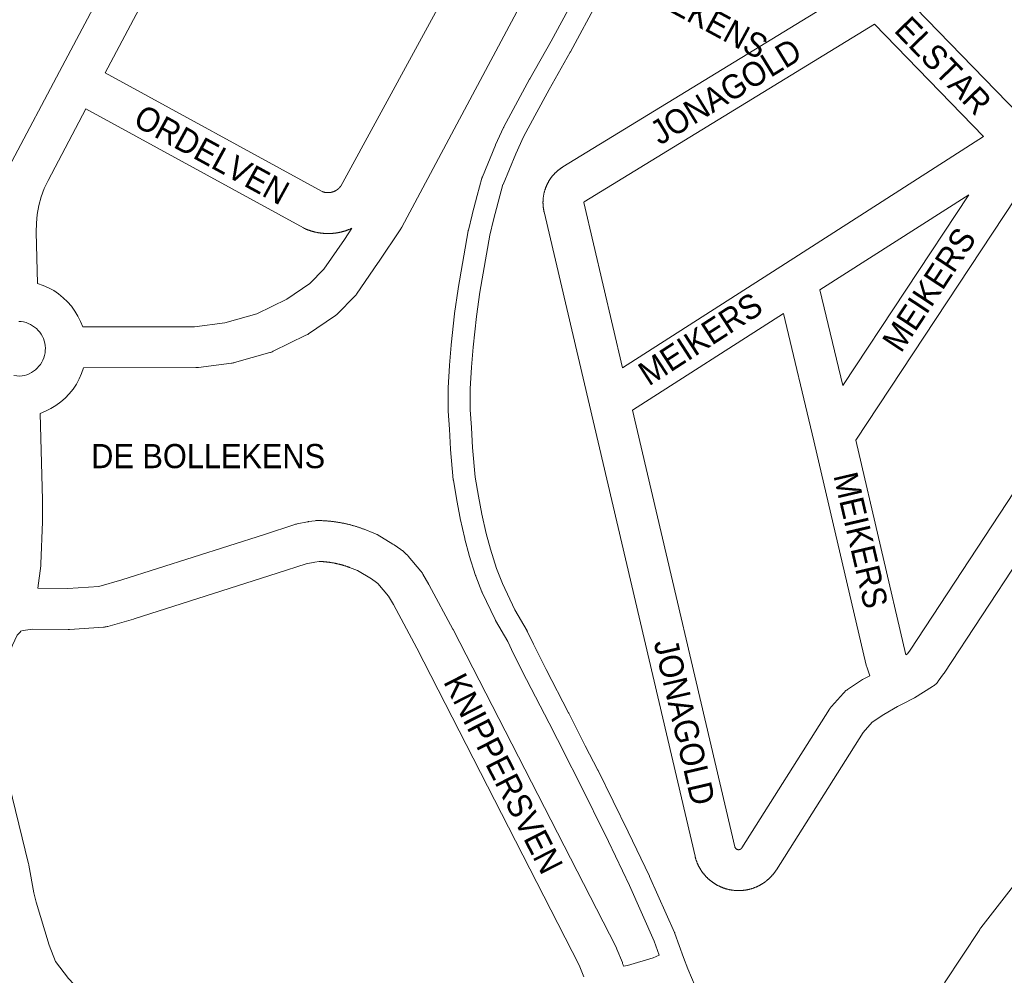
# Model space of a CAD drawing. Header units: metres. Extents: x 123819 to 142731, y 393440 to 405763.
# Tile 283 of 346: x 136899 to 137213, y 398646 to 398950. Entities that reach past the tile are written whole.
import ezdxf
from ezdxf.enums import TextEntityAlignment as Align

# ---------------------------------------------------------------- set-up
doc = ezdxf.new("R2010")
doc.units = ezdxf.units.M
doc.header["$MEASUREMENT"] = 0
for name, color, linetype, lineweight in [('gs-anno-wegen algemeen tekst', 7, 'Continuous', 0), ('gs-knt-aanvullende hoofdweg', 7, 'Continuous', 0), ('gs-knt-fietspaden', 7, 'Continuous', 0), ('gs-knt-wegen algemeen', 7, 'Continuous', 0)]:
    doc.layers.add(name, color=color, linetype=linetype, lineweight=lineweight)
doc.styles.add('Style-Arial', font='arial.ttf')

msp = doc.modelspace()

# ---------------------------------------------------------------- linework, layer by layer
at = {"layer": 'gs-knt-aanvullende hoofdweg', "color": 7, "linetype": 'Continuous', "flags": 128}
msp.add_lwpolyline([(137193.82, 398643.1), (137205.07, 398660.16), (137205.23, 398660.4), (137205.41, 398660.64), (137240.04, 398705.14)], dxfattribs=at)
at = {"layer": 'gs-knt-fietspaden', "color": 7, "linetype": 'Continuous', "flags": 128}
for points in [[(137091.65, 398648.43), (137092.92, 398648.67), (137101.14, 398651.1), (137103.07, 398651.92), (137101.48, 398656.4), (137093.57, 398674.14), (137086.86, 398688.15), (137077.29, 398707.62), (137073.28, 398715.35), (137073.27, 398715.38), (137067.97, 398725.84), (137060.8, 398739.67), (137060.78, 398739.71), (137056.68, 398747.84), (137056.63, 398747.93), (137054.83, 398751.79), (137050.92, 398758.54), (137050.85, 398758.67), (137050.78, 398758.8), (137046.72, 398767.37), (137046.67, 398767.48), (137046.62, 398767.6), (137044.68, 398772.58), (137044.64, 398772.69), (137044.6, 398772.8), (137042.59, 398779.17), (137042.55, 398779.31), (137041.16, 398784.44), (137041.12, 398784.6), (137039.72, 398790.94), (137039.71, 398791.03), (137038.61, 398796.74), (137038.59, 398796.81), (137037.53, 398803.04), (137037.51, 398803.18), (137037.5, 398803.31), (137036.62, 398812.95), (137036.61, 398813.06), (137036.24, 398819.41), (137035.82, 398825.17), (137035.82, 398825.3), (137035.81, 398825.43), (137035.81, 398832.32), (137035.82, 398832.42), (137035.82, 398832.52), (137036.24, 398839.66), (137036.25, 398839.76), (137036.8, 398846.13), (137036.81, 398846.22), (137037.91, 398856.11), (137037.92, 398856.2), (137039.02, 398864.11), (137039.04, 398864.24), (137042.26, 398882.53), (137042.28, 398882.63), (137042.3, 398882.73), (137043.47, 398887.7), (137043.49, 398887.79), (137043.5, 398887.8), (137045.07, 398893.76), (137045.08, 398893.78), (137046.6, 398899.32), (137046.6, 398899.34), (137046.64, 398899.47), (137046.64, 398899.48), (137046.69, 398899.61), (137046.69, 398899.62), (137046.74, 398899.75), (137050.89, 398909.81), (137050.95, 398909.95), (137053.52, 398915.5), (137053.57, 398915.6), (137053.62, 398915.69), (137053.62, 398915.7), (137061.8, 398930.89), (137061.8, 398930.89), (137061.84, 398930.96), (137068.6, 398942.92), (137077.4, 398959.25)], [(137083.59, 398955.93), (137074.76, 398939.55), (137074.73, 398939.49), (137067.97, 398927.54), (137067.96, 398927.53), (137063.49, 398919.16), (137063.47, 398919.14), (137059.85, 398912.46), (137059.85, 398912.45), (137057.35, 398907.06), (137053.32, 398897.28), (137053.31, 398897.28), (137050.29, 398886.04), (137050.29, 398886.04), (137049.16, 398881.22), (137045.96, 398863.08), (137044.88, 398855.28), (137043.79, 398845.48), (137043.25, 398839.2), (137042.83, 398832.21), (137042.83, 398825.55), (137043.25, 398819.89), (137043.25, 398819.84), (137043.61, 398813.53), (137044.48, 398804.09), (137045.51, 398798.03), (137046.59, 398792.4), (137047.95, 398786.19), (137049.3, 398781.21), (137051.26, 398775.02), (137053.12, 398770.26), (137057.06, 398761.93), (137060.98, 398755.17), (137061.06, 398755.04), (137061.12, 398754.9), (137062.97, 398750.96), (137067.04, 398742.89), (137074.21, 398729.06), (137074.22, 398729.03), (137079.52, 398718.57), (137083.54, 398710.82), (137083.58, 398710.75), (137093.17, 398691.23), (137093.19, 398691.2), (137099.92, 398677.13), (137099.96, 398677.04), (137107.95, 398659.13), (137108, 398659.01), (137108.05, 398658.88), (137110.78, 398651.17), (137112.11, 398647.57), (137112.11, 398647.57), (137112.11, 398647.57)], [(137112.11, 398647.57), (137114.51, 398642.02), (137116.99, 398638.98), (137120.17, 398636.77), (137126.27, 398632.76), (137126.29, 398632.75), (137169.61, 398603.9), (137169.63, 398603.88), (137170.19, 398603.5)]]:
    msp.add_lwpolyline(points, dxfattribs=at)
at = {"layer": 'gs-knt-wegen algemeen', "color": 7, "linetype": 'Continuous', "flags": 128}
for points in [[(136912.16, 398933.29), (137027.84, 399151.06)], [(137058.81, 399142.24), (137049.93, 399150.16), (137048.62, 399150.45), (137045.41, 399149.99), (137044.84, 399149.9), (137042.91, 399148.7), (137038.98, 399144.27), (136926.67, 398932.86)], [(136926.67, 398932.86), (136995.8, 398895.05), (136995.84, 398895.03), (136995.89, 398895.01), (136995.94, 398894.99), (136995.99, 398894.98), (136996.04, 398894.96), (136996.09, 398894.94), (136996.14, 398894.93), (136996.19, 398894.91), (136996.24, 398894.9), (136996.29, 398894.89), (136996.34, 398894.87), (136996.39, 398894.86), (136996.44, 398894.85), (136996.49, 398894.84), (136996.54, 398894.82), (136996.59, 398894.81), (136996.64, 398894.8), (136996.69, 398894.79), (136996.74, 398894.78), (136996.79, 398894.78), (136996.84, 398894.77), (136996.89, 398894.76), (136996.94, 398894.75), (136996.99, 398894.75), (136997.04, 398894.74), (136997.1, 398894.73), (136997.15, 398894.73), (136997.2, 398894.72), (136997.25, 398894.72), (136997.3, 398894.72), (136997.35, 398894.71), (136997.4, 398894.71), (136997.46, 398894.71), (136997.51, 398894.71), (136997.56, 398894.71), (136997.61, 398894.71), (136997.66, 398894.71), (136997.71, 398894.71), (136997.77, 398894.71), (136997.82, 398894.71), (136997.87, 398894.71), (136997.92, 398894.72), (136997.97, 398894.72), (136998.02, 398894.73), (136998.07, 398894.73), (136998.13, 398894.74), (136998.18, 398894.74), (136998.23, 398894.75), (136998.28, 398894.75), (136998.33, 398894.76), (136998.38, 398894.77), (136998.43, 398894.78), (136998.48, 398894.79), (136998.53, 398894.8), (136998.58, 398894.8), (136998.63, 398894.82), (136998.69, 398894.83), (136998.74, 398894.84), (136998.79, 398894.85), (136998.84, 398894.86), (136998.89, 398894.87), (136998.94, 398894.89), (136998.99, 398894.9), (136999.03, 398894.92), (136999.08, 398894.93), (136999.13, 398894.95), (136999.18, 398894.96), (136999.23, 398894.98), (136999.28, 398895), (136999.33, 398895.01), (136999.38, 398895.03), (136999.42, 398895.05), (136999.47, 398895.07), (136999.52, 398895.09), (136999.57, 398895.11), (136999.61, 398895.13), (136999.66, 398895.15), (136999.71, 398895.17), (136999.76, 398895.19), (136999.8, 398895.22), (136999.85, 398895.24), (136999.89, 398895.26), (136999.94, 398895.29), (136999.99, 398895.31), (137000.03, 398895.34), (137000.08, 398895.36), (137000.12, 398895.39), (137000.16, 398895.41), (137000.21, 398895.44), (137000.25, 398895.47), (137000.3, 398895.49), (137000.34, 398895.52), (137000.38, 398895.55), (137000.43, 398895.58), (137000.47, 398895.61), (137000.51, 398895.64), (137000.55, 398895.67), (137000.59, 398895.7), (137000.63, 398895.73), (137000.68, 398895.76), (137000.72, 398895.79), (137000.76, 398895.83), (137000.8, 398895.86), (137000.84, 398895.89), (137000.87, 398895.93), (137000.91, 398895.96), (137000.95, 398895.99), (137000.99, 398896.03), (137001.03, 398896.06), (137001.07, 398896.1), (137001.1, 398896.14), (137001.14, 398896.17), (137001.18, 398896.21), (137001.21, 398896.25), (137001.25, 398896.28), (137001.28, 398896.32), (137001.32, 398896.36), (137001.35, 398896.4), (137001.38, 398896.44), (137001.42, 398896.48), (137001.45, 398896.52), (137001.48, 398896.56), (137001.52, 398896.6), (137001.55, 398896.64), (137001.58, 398896.68), (137001.61, 398896.72), (137001.64, 398896.76), (137001.67, 398896.8), (137098.66, 399074.88)], [(137068.51, 398972.63), (137021.07, 398883.72), (137020.92, 398883.44), (137020.75, 398883.18), (137013.66, 398872.53), (137013.6, 398872.43), (137006.7, 398862.44), (137006.54, 398862.22), (137006.37, 398862), (137006.18, 398861.79), (137005.99, 398861.58), (137000.7, 398856.19), (137000.51, 398856), (137000.32, 398855.83), (137000.11, 398855.66), (136999.91, 398855.5), (136999.69, 398855.35), (136991.4, 398849.75), (136991.14, 398849.59), (136990.88, 398849.44), (136990.6, 398849.29), (136980.11, 398844.2), (136979.85, 398844.08), (136979.59, 398843.97), (136979.32, 398843.87), (136979.05, 398843.79), (136967.86, 398840.62), (136967.63, 398840.55), (136967.39, 398840.5), (136967.16, 398840.46), (136966.92, 398840.42), (136956.35, 398839.05), (136956.08, 398839.02), (136955.81, 398839.01), (136955.53, 398839), (136919.79, 398838.92), (136919.18, 398837.13), (136918.42, 398835.4), (136917.51, 398833.74), (136916.46, 398832.16), (136915.27, 398830.68), (136913.96, 398829.31), (136912.54, 398828.06), (136911.01, 398826.93), (136909.39, 398825.94), (136907.7, 398825.1), (136905.94, 398824.41), (136906.69, 398796.88), (136906.69, 398796.76), (136906.74, 398790.18), (136906.73, 398789.89), (136906.22, 398776.54), (136906.2, 398776.22), (136906.17, 398775.9), (136905.2, 398768.77)], [(137177.32, 398961.17), (137221.18, 398915.89)], [(137180.84, 398732.11), (137178.92, 398731.12), (137174.53, 398728.56), (137170.85, 398726.11), (137167.95, 398722.84), (137140.35, 398679.15), (137140.28, 398679.04), (137140.21, 398678.93), (137140.13, 398678.82), (137140.06, 398678.71), (137139.99, 398678.6), (137139.91, 398678.5), (137139.83, 398678.39), (137139.76, 398678.29), (137139.68, 398678.18), (137139.6, 398678.08), (137139.52, 398677.97), (137139.44, 398677.87), (137139.36, 398677.77), (137139.27, 398677.67), (137139.19, 398677.57), (137139.11, 398677.47), (137139.02, 398677.37), (137138.93, 398677.27), (137138.85, 398677.17), (137138.76, 398677.08), (137138.67, 398676.98), (137138.58, 398676.89), (137138.49, 398676.79), (137138.4, 398676.7), (137138.3, 398676.61), (137138.21, 398676.52), (137138.12, 398676.43), (137138.02, 398676.34), (137137.92, 398676.25), (137137.83, 398676.16), (137137.73, 398676.07), (137137.63, 398675.99), (137137.53, 398675.9), (137137.43, 398675.82), (137137.33, 398675.73), (137137.23, 398675.65), (137137.13, 398675.57), (137137.03, 398675.49), (137136.92, 398675.41), (137136.82, 398675.33), (137136.71, 398675.25), (137136.61, 398675.18), (137136.5, 398675.1), (137136.39, 398675.03), (137136.29, 398674.95), (137136.18, 398674.88), (137136.07, 398674.81), (137135.96, 398674.74), (137135.85, 398674.67), (137135.74, 398674.6), (137135.63, 398674.53), (137135.51, 398674.46), (137135.4, 398674.4), (137135.29, 398674.33), (137135.17, 398674.27), (137135.06, 398674.21), (137134.94, 398674.15), (137134.83, 398674.09), (137134.71, 398674.03), (137134.59, 398673.97), (137134.47, 398673.91), (137134.36, 398673.85), (137134.24, 398673.8), (137134.12, 398673.75), (137134, 398673.69), (137133.88, 398673.64), (137133.76, 398673.59), (137133.64, 398673.54), (137133.52, 398673.49), (137133.39, 398673.44), (137133.27, 398673.4), (137133.15, 398673.35), (137133.03, 398673.31), (137132.9, 398673.27), (137132.78, 398673.22), (137132.66, 398673.18), (137132.53, 398673.14), (137132.41, 398673.11), (137132.28, 398673.07), (137132.16, 398673.03), (137132.03, 398673), (137131.9, 398672.96), (137131.78, 398672.93), (137131.65, 398672.9), (137131.52, 398672.87), (137131.39, 398672.84), (137131.27, 398672.81), (137131.14, 398672.79), (137131.01, 398672.76), (137130.88, 398672.74), (137130.75, 398672.71), (137130.63, 398672.69), (137130.5, 398672.67), (137130.37, 398672.65), (137130.24, 398672.63), (137130.11, 398672.62), (137129.98, 398672.6), (137129.85, 398672.59), (137129.72, 398672.57), (137129.59, 398672.56), (137129.46, 398672.55), (137129.33, 398672.54), (137129.2, 398672.53), (137129.07, 398672.52), (137128.94, 398672.51), (137128.81, 398672.51), (137128.68, 398672.51), (137128.55, 398672.5), (137128.41, 398672.5), (137128.28, 398672.5), (137128.15, 398672.5), (137128.02, 398672.5), (137127.89, 398672.51), (137127.76, 398672.51), (137127.63, 398672.52), (137127.5, 398672.52), (137127.37, 398672.53), (137127.24, 398672.54), (137127.11, 398672.55), (137126.98, 398672.56), (137126.85, 398672.57), (137126.72, 398672.59), (137126.59, 398672.6), (137126.46, 398672.62), (137126.33, 398672.64), (137126.2, 398672.66), (137126.07, 398672.68), (137125.94, 398672.7), (137125.81, 398672.72), (137125.69, 398672.74), (137125.56, 398672.77), (137125.43, 398672.79), (137125.3, 398672.82), (137125.17, 398672.85), (137125.04, 398672.88), (137124.92, 398672.91), (137124.79, 398672.94), (137124.67, 398672.97), (137124.54, 398673), (137124.41, 398673.04), (137124.29, 398673.08), (137124.16, 398673.11), (137124.04, 398673.15), (137123.91, 398673.19), (137123.79, 398673.23), (137123.67, 398673.27), (137123.54, 398673.32), (137123.42, 398673.36), (137123.3, 398673.41), (137123.17, 398673.45), (137123.05, 398673.5), (137122.93, 398673.55), (137122.81, 398673.6), (137122.69, 398673.65), (137122.57, 398673.7), (137122.45, 398673.76), (137122.33, 398673.81), (137122.21, 398673.87), (137122.09, 398673.92), (137121.98, 398673.98), (137121.86, 398674.04), (137121.74, 398674.1), (137121.63, 398674.16), (137121.51, 398674.22), (137121.4, 398674.28), (137121.28, 398674.35), (137121.17, 398674.41), (137121.06, 398674.48), (137120.95, 398674.54), (137120.84, 398674.61), (137120.72, 398674.68), (137120.61, 398674.75), (137120.5, 398674.82), (137120.39, 398674.89), (137120.29, 398674.97), (137120.18, 398675.04), (137120.07, 398675.12), (137119.97, 398675.19), (137119.86, 398675.27), (137119.75, 398675.35), (137119.65, 398675.43), (137119.55, 398675.51), (137119.44, 398675.59), (137119.34, 398675.67), (137119.24, 398675.75), (137119.14, 398675.83), (137119.04, 398675.92), (137118.94, 398676), (137118.84, 398676.09), (137118.75, 398676.18), (137118.65, 398676.27), (137118.55, 398676.35), (137118.46, 398676.44), (137118.37, 398676.53), (137118.27, 398676.63), (137118.18, 398676.72), (137118.09, 398676.81), (137118, 398676.91), (137117.91, 398677), (137117.82, 398677.1), (137117.73, 398677.19), (137117.64, 398677.29), (137117.56, 398677.39), (137117.47, 398677.49), (137117.39, 398677.59), (137117.3, 398677.69), (137117.22, 398677.79), (137117.14, 398677.89), (137117.06, 398677.99), (137116.98, 398678.1), (137116.9, 398678.2), (137116.82, 398678.31), (137116.74, 398678.41), (137116.67, 398678.52), (137116.59, 398678.63), (137116.52, 398678.73), (137116.45, 398678.84), (137116.37, 398678.95), (137116.3, 398679.06), (137116.23, 398679.17), (137116.16, 398679.28), (137116.1, 398679.39), (137116.03, 398679.51), (137115.96, 398679.62), (137115.9, 398679.73), (137115.9, 398679.73), (137115.9, 398679.74), (137115.84, 398679.85), (137115.77, 398679.96), (137115.71, 398680.08), (137115.65, 398680.19), (137115.59, 398680.31), (137115.53, 398680.43), (137115.48, 398680.54), (137115.42, 398680.66), (137115.36, 398680.78), (137115.31, 398680.9), (137115.26, 398681.02), (137115.2, 398681.14), (137115.15, 398681.26), (137115.1, 398681.38), (137115.05, 398681.5), (137115.01, 398681.62), (137114.96, 398681.74), (137114.92, 398681.87), (137114.87, 398681.99), (137114.83, 398682.11), (137114.79, 398682.24), (137114.74, 398682.36), (137114.71, 398682.48), (137114.67, 398682.61), (137114.63, 398682.73), (137114.59, 398682.86), (137114.56, 398682.99), (137114.52, 398683.11), (137114.49, 398683.24), (137114.46, 398683.37), (137114.43, 398683.49), (137080.81, 398827), (137066.39, 398888.57), (137066.36, 398888.7), (137066.34, 398888.83), (137066.31, 398888.95), (137066.28, 398889.08), (137066.26, 398889.21), (137066.24, 398889.34), (137066.22, 398889.46), (137066.2, 398889.59), (137066.18, 398889.72), (137066.16, 398889.85), (137066.14, 398889.98), (137066.13, 398890.1), (137066.11, 398890.23), (137066.1, 398890.36), (137066.09, 398890.49), (137066.08, 398890.62), (137066.07, 398890.75), (137066.06, 398890.88), (137066.06, 398891.01), (137066.05, 398891.14), (137066.05, 398891.27), (137066.04, 398891.4), (137066.04, 398891.53), (137066.04, 398891.66), (137066.04, 398891.78), (137066.05, 398891.91), (137066.05, 398892.04), (137066.06, 398892.17), (137066.06, 398892.3), (137066.07, 398892.43), (137066.08, 398892.56), (137066.09, 398892.69), (137066.1, 398892.82), (137066.11, 398892.95), (137066.13, 398893.08), (137066.14, 398893.21), (137066.16, 398893.33), (137066.18, 398893.46), (137066.19, 398893.59), (137066.21, 398893.72), (137066.24, 398893.85), (137066.26, 398893.97), (137066.28, 398894.1), (137066.31, 398894.23), (137066.33, 398894.35), (137066.36, 398894.48), (137066.39, 398894.61), (137066.42, 398894.73), (137066.45, 398894.86), (137066.48, 398894.98), (137066.52, 398895.11), (137066.55, 398895.23), (137066.59, 398895.36), (137066.63, 398895.48), (137066.67, 398895.61), (137066.7, 398895.73), (137066.75, 398895.85), (137066.79, 398895.97), (137066.83, 398896.1), (137066.88, 398896.22), (137066.92, 398896.34), (137066.97, 398896.46), (137067.02, 398896.58), (137067.07, 398896.7), (137067.12, 398896.82), (137067.17, 398896.94), (137067.22, 398897.06), (137067.28, 398897.17), (137067.33, 398897.29), (137067.39, 398897.41), (137067.44, 398897.52), (137067.5, 398897.64), (137067.56, 398897.75), (137067.62, 398897.87), (137067.69, 398897.98), (137067.75, 398898.09), (137067.81, 398898.21), (137067.88, 398898.32), (137067.94, 398898.43), (137068.01, 398898.54), (137068.08, 398898.65), (137068.15, 398898.76), (137068.22, 398898.87), (137068.29, 398898.98), (137068.36, 398899.08), (137068.44, 398899.19), (137068.51, 398899.3), (137068.59, 398899.4), (137068.66, 398899.51), (137068.74, 398899.61), (137068.82, 398899.71), (137068.9, 398899.81), (137068.98, 398899.91), (137069.06, 398900.02), (137069.15, 398900.12), (137069.23, 398900.21), (137069.32, 398900.31), (137069.4, 398900.41), (137069.49, 398900.5), (137069.58, 398900.6), (137069.66, 398900.69), (137069.75, 398900.79), (137069.84, 398900.88), (137069.93, 398900.97), (137070.03, 398901.06), (137070.12, 398901.15), (137070.21, 398901.24), (137070.31, 398901.33), (137070.4, 398901.42), (137070.5, 398901.51), (137070.6, 398901.59), (137070.7, 398901.67), (137070.8, 398901.76), (137070.9, 398901.84), (137071, 398901.92), (137071.1, 398902), (137071.2, 398902.08), (137071.3, 398902.16), (137071.41, 398902.24), (137071.51, 398902.31), (137071.62, 398902.39), (137071.72, 398902.47), (137071.83, 398902.54), (137071.94, 398902.61), (137072.04, 398902.68), (137072.15, 398902.75), (137072.26, 398902.82), (137072.37, 398902.89), (137162.31, 398957.96)], [(137171.59, 398948.38), (137079.17, 398891.79), (137079.16, 398891.78), (137079.14, 398891.77), (137079.13, 398891.75), (137079.12, 398891.74), (137079.11, 398891.73), (137079.1, 398891.71), (137079.09, 398891.7), (137079.08, 398891.68), (137079.07, 398891.67), (137079.07, 398891.65), (137079.07, 398891.63), (137079.06, 398891.61), (137079.06, 398891.6), (137079.06, 398891.58), (137079.07, 398891.56), (137079.07, 398891.54), (137091.39, 398838.94)], [(137206.29, 398912.55), (137171.59, 398948.38)], [(136896.96, 398904.68), (136912.16, 398933.28)], [(136912.16, 398933.28), (136912.16, 398933.29), (136912.16, 398933.29)], [(136912.16, 398933.28), (136912.16, 398933.29), (136912.16, 398933.29)], [(136920.56, 398921.36), (136908.49, 398898.63), (136907.31, 398896.04), (136906.34, 398893.35), (136905.6, 398890.6), (136905.08, 398887.79), (136904.79, 398884.95), (136904.73, 398882.1), (136905.18, 398865.82), (136906.95, 398865.2), (136908.67, 398864.43), (136910.32, 398863.51), (136911.88, 398862.45), (136913.34, 398861.26), (136914.7, 398859.95), (136915.93, 398858.53), (136915.94, 398858.53), (136915.94, 398858.53), (136917.05, 398857), (136918.02, 398855.39), (136918.85, 398853.69), (136919.53, 398851.94), (136955.09, 398852.02), (136964.77, 398853.27), (136974.94, 398856.16), (136984.5, 398860.8), (136991.86, 398865.77), (136996.31, 398870.3), (137002.85, 398879.78), (137005.25, 398883.39)], [(137005.25, 398883.39), (137005.18, 398883.36), (137005.07, 398883.31), (137004.96, 398883.26), (137004.85, 398883.21), (137004.74, 398883.16), (137004.62, 398883.11), (137004.51, 398883.07), (137004.4, 398883.02), (137004.29, 398882.97), (137004.18, 398882.93), (137004.07, 398882.89), (137003.95, 398882.84), (137003.84, 398882.8), (137003.73, 398882.76), (137003.61, 398882.72), (137003.5, 398882.68), (137003.39, 398882.64), (137003.27, 398882.6), (137003.16, 398882.57), (137003.04, 398882.53), (137002.93, 398882.49), (137002.81, 398882.46), (137002.7, 398882.42), (137002.58, 398882.39), (137002.47, 398882.36), (137002.35, 398882.32), (137002.23, 398882.29), (137002.12, 398882.26), (137002, 398882.23), (137001.88, 398882.2), (137001.77, 398882.18), (137001.65, 398882.15), (137001.53, 398882.12), (137001.42, 398882.1), (137001.3, 398882.07), (137001.18, 398882.05), (137001.06, 398882.02), (137000.94, 398882), (137000.82, 398881.98), (137000.71, 398881.96), (137000.59, 398881.94), (137000.47, 398881.92), (137000.35, 398881.9), (137000.23, 398881.88), (137000.11, 398881.86), (136999.99, 398881.85), (136999.87, 398881.83), (136999.75, 398881.82), (136999.63, 398881.8), (136999.51, 398881.79), (136999.39, 398881.78), (136999.28, 398881.77), (136999.16, 398881.75), (136999.04, 398881.74), (136998.92, 398881.74), (136998.8, 398881.73), (136998.68, 398881.72), (136998.55, 398881.71), (136998.43, 398881.71), (136998.31, 398881.7), (136998.19, 398881.7), (136998.07, 398881.69), (136997.95, 398881.69), (136997.83, 398881.69), (136997.71, 398881.69), (136997.59, 398881.69), (136997.47, 398881.69), (136997.35, 398881.69), (136997.23, 398881.69), (136997.11, 398881.7), (136996.99, 398881.7), (136996.87, 398881.7), (136996.75, 398881.71), (136996.63, 398881.71), (136996.51, 398881.72), (136996.39, 398881.73), (136996.27, 398881.74), (136996.15, 398881.75), (136996.03, 398881.76), (136995.91, 398881.77), (136995.79, 398881.78), (136995.67, 398881.79), (136995.55, 398881.81), (136995.43, 398881.82), (136995.31, 398881.83), (136995.19, 398881.85), (136995.07, 398881.87), (136994.95, 398881.88), (136994.83, 398881.9), (136994.72, 398881.92), (136994.6, 398881.94), (136994.48, 398881.96), (136994.36, 398881.98), (136994.24, 398882.01), (136994.12, 398882.03), (136994.01, 398882.05), (136993.89, 398882.08), (136993.77, 398882.1), (136993.65, 398882.13), (136993.54, 398882.15), (136993.42, 398882.18), (136993.3, 398882.21), (136993.18, 398882.24), (136993.07, 398882.27), (136992.95, 398882.3), (136992.83, 398882.33), (136992.72, 398882.36), (136992.6, 398882.4), (136992.49, 398882.43), (136992.37, 398882.47), (136992.26, 398882.5), (136992.14, 398882.54), (136992.03, 398882.57), (136991.91, 398882.61), (136991.8, 398882.65), (136991.69, 398882.69), (136991.57, 398882.73), (136991.46, 398882.77), (136991.34, 398882.81), (136991.23, 398882.85), (136991.12, 398882.9), (136991.01, 398882.94), (136990.9, 398882.98), (136990.79, 398883.03), (136990.67, 398883.08), (136990.56, 398883.12), (136990.45, 398883.17), (136990.34, 398883.22), (136990.09, 398883.34), (136989.84, 398883.46), (136920.56, 398921.36)], [(137091.39, 398838.94), (137143.24, 398872.19), (137143.25, 398872.19), (137206.29, 398912.55)], [(137220, 398898.38), (137165.6, 398815.96), (137181.56, 398747.54)], [(137154.17, 398863.72), (137161.45, 398833.32), (137201.54, 398894.05), (137154.17, 398863.72)], [(137181.56, 398747.54), (137182.09, 398747.87), (137182.91, 398749), (137256.28, 398860.7)], [(137170.03, 398740.89), (137169.11, 398743.7), (137169.03, 398743.97), (137168.96, 398744.24), (137152.29, 398815.71), (137142.56, 398856.28), (137094.54, 398825.49)], [(136897.59, 398836.48), (136899.48, 398836.27), (136900.26, 398836.36), (136901.03, 398836.52), (136901.79, 398836.75), (136902.52, 398837.05), (136903.22, 398837.41), (136903.88, 398837.83), (136904.51, 398838.31), (136905.09, 398838.84), (136905.62, 398839.42), (136906.09, 398840.05), (136906.51, 398840.72), (136906.87, 398841.42), (136907.16, 398842.15), (136907.38, 398842.9), (136907.54, 398843.67), (136907.63, 398844.46), (136907.65, 398845.24), (136907.59, 398846.02), (136907.46, 398846.78), (136907.27, 398847.53), (136907.01, 398848.26), (136906.69, 398848.96), (136906.31, 398849.64), (136905.86, 398850.27), (136905.37, 398850.87), (136904.82, 398851.42), (136904.23, 398851.91), (136903.6, 398852.36), (136902.92, 398852.75), (136902.22, 398853.07), (136901.49, 398853.33), (136900.74, 398853.53), (136899.98, 398853.66), (136899.98, 398853.66), (136899.98, 398853.66)], [(136899.98, 398853.66), (136899.21, 398853.72)], [(137265.63, 398851.21), (137193.71, 398741.72), (137193.53, 398741.47), (137191.87, 398739.18), (137191.68, 398738.93), (137191.48, 398738.69), (137191.26, 398738.46), (137191.04, 398738.24), (137190.8, 398738.03), (137190.56, 398737.84), (137190.3, 398737.65), (137190.04, 398737.48), (137184.31, 398733.91), (137184.08, 398733.78), (137183.85, 398733.65), (137180.84, 398732.11)], [(137094.54, 398825.49), (137127.11, 398686.46), (137127.11, 398686.44), (137127.12, 398686.42), (137127.12, 398686.4), (137127.13, 398686.38), (137127.14, 398686.36), (137127.14, 398686.33), (137127.15, 398686.31), (137127.16, 398686.29), (137127.17, 398686.27), (137127.18, 398686.25), (137127.19, 398686.23), (137127.2, 398686.21), (137127.21, 398686.19), (137127.22, 398686.17), (137127.23, 398686.15), (137127.24, 398686.13), (137127.25, 398686.11), (137127.26, 398686.09), (137127.27, 398686.07), (137127.29, 398686.06), (137127.3, 398686.04), (137127.31, 398686.02), (137127.33, 398686), (137127.34, 398685.98), (137127.35, 398685.97), (137127.37, 398685.95), (137127.38, 398685.93), (137127.4, 398685.91), (137127.41, 398685.9), (137127.43, 398685.88), (137127.44, 398685.87), (137127.46, 398685.85), (137127.48, 398685.84), (137127.49, 398685.82), (137127.51, 398685.81), (137127.53, 398685.79), (137127.55, 398685.78), (137127.56, 398685.76), (137127.58, 398685.75), (137127.6, 398685.74), (137127.62, 398685.73), (137127.64, 398685.71), (137127.66, 398685.7), (137127.68, 398685.69), (137127.7, 398685.68), (137127.71, 398685.67), (137127.73, 398685.66), (137127.75, 398685.65), (137127.77, 398685.64), (137127.8, 398685.63), (137127.82, 398685.62), (137127.84, 398685.61), (137127.86, 398685.6), (137127.88, 398685.59), (137127.9, 398685.59), (137127.92, 398685.58), (137127.94, 398685.57), (137127.96, 398685.57), (137127.99, 398685.56), (137128.01, 398685.56), (137128.03, 398685.55), (137128.05, 398685.55), (137128.07, 398685.54), (137128.1, 398685.54), (137128.12, 398685.53), (137128.14, 398685.53), (137128.16, 398685.53), (137128.18, 398685.53), (137128.21, 398685.52), (137128.23, 398685.52), (137128.25, 398685.52), (137128.27, 398685.52)], [(136905.2, 398768.77), (136914.78, 398768.68), (136924.62, 398769.31), (136932.01, 398771.44), (136977.43, 398785.91), (136987.01, 398789.06), (136987.28, 398789.14), (136987.55, 398789.21), (136987.82, 398789.27), (136991.1, 398789.9), (136991.26, 398789.93), (136991.43, 398789.96), (136993.54, 398790.25), (136993.79, 398790.28), (136994.03, 398790.3), (136994.28, 398790.31), (136994.53, 398790.32), (136994.76, 398790.31), (136994.99, 398790.31), (136995.23, 398790.3), (136995.46, 398790.29), (136995.69, 398790.28), (136995.92, 398790.27), (136996.15, 398790.26), (136996.39, 398790.25), (136996.62, 398790.24), (136996.85, 398790.22), (136997.08, 398790.21), (136997.31, 398790.19), (136997.54, 398790.17), (136997.78, 398790.15), (136998.01, 398790.13), (136998.24, 398790.11), (136998.47, 398790.08), (136998.7, 398790.06), (136998.93, 398790.03), (136999.16, 398790), (136999.39, 398789.97), (136999.62, 398789.95), (136999.85, 398789.91), (137000.08, 398789.88), (137000.31, 398789.85), (137000.54, 398789.81), (137000.77, 398789.78), (137001, 398789.74), (137001.23, 398789.7), (137001.46, 398789.66), (137001.69, 398789.62), (137001.92, 398789.58), (137002.15, 398789.53), (137002.37, 398789.49), (137002.6, 398789.44), (137002.83, 398789.39), (137003.06, 398789.35), (137003.28, 398789.3), (137003.51, 398789.24), (137003.74, 398789.19), (137003.96, 398789.14), (137004.19, 398789.08), (137004.41, 398789.03), (137004.64, 398788.97), (137004.86, 398788.91), (137005.09, 398788.85), (137005.31, 398788.79), (137005.54, 398788.73), (137005.76, 398788.67), (137005.98, 398788.6), (137006.21, 398788.54), (137006.43, 398788.47), (137006.65, 398788.4), (137006.87, 398788.33), (137007.09, 398788.26), (137007.31, 398788.19), (137007.53, 398788.12), (137007.75, 398788.04), (137007.97, 398787.97), (137008.19, 398787.89), (137008.41, 398787.81), (137008.63, 398787.73), (137008.85, 398787.65), (137009.07, 398787.57), (137009.14, 398787.54), (137012.22, 398786.34), (137012.47, 398786.24), (137012.72, 398786.12), (137012.97, 398786), (137013.21, 398785.86), (137018.3, 398782.8), (137018.47, 398782.7), (137018.64, 398782.58), (137020.81, 398781.09), (137021.05, 398780.91), (137021.28, 398780.73), (137021.51, 398780.53), (137022.58, 398779.55), (137022.78, 398779.36), (137022.97, 398779.16), (137023.16, 398778.95)], [(137079.07, 398645.09), (137077.6, 398648.77), (137025.84, 398749.64), (137018.42, 398763.55), (137016.86, 398766.25), (137013.49, 398770.22), (137013.05, 398770.62), (137011.42, 398771.75), (137006.98, 398774.41), (137004.44, 398775.4), (137004.3, 398775.45), (137004.16, 398775.51), (137004.01, 398775.56), (137003.87, 398775.61), (137003.72, 398775.66), (137003.58, 398775.71), (137003.43, 398775.76), (137003.28, 398775.81), (137003.14, 398775.86), (137002.99, 398775.9), (137002.84, 398775.95), (137002.7, 398775.99), (137002.55, 398776.04), (137002.4, 398776.08), (137002.26, 398776.13), (137002.11, 398776.17), (137001.96, 398776.21), (137001.81, 398776.25), (137001.66, 398776.29), (137001.51, 398776.33), (137001.36, 398776.37), (137001.22, 398776.41), (137001.07, 398776.44), (137000.92, 398776.48), (137000.77, 398776.51), (137000.62, 398776.55), (137000.47, 398776.58), (137000.32, 398776.62), (137000.17, 398776.65), (137000.02, 398776.68), (136999.87, 398776.71), (136999.72, 398776.74), (136999.56, 398776.77), (136999.41, 398776.8), (136999.26, 398776.83), (136999.11, 398776.85), (136998.96, 398776.88), (136998.81, 398776.9), (136998.66, 398776.93), (136998.5, 398776.95), (136998.35, 398776.98), (136998.2, 398777), (136998.05, 398777.02), (136997.89, 398777.04), (136997.74, 398777.06), (136997.59, 398777.08), (136997.44, 398777.1), (136997.28, 398777.11), (136997.13, 398777.13), (136996.98, 398777.15), (136996.83, 398777.16), (136996.67, 398777.18), (136996.52, 398777.19), (136996.37, 398777.2), (136996.21, 398777.22), (136996.06, 398777.23), (136995.91, 398777.24), (136995.75, 398777.25), (136995.6, 398777.25), (136995.45, 398777.26), (136995.29, 398777.27), (136995.14, 398777.28), (136994.98, 398777.28), (136994.83, 398777.29), (136993.4, 398777.09), (136990.69, 398776.57), (136981.47, 398773.53), (136981.41, 398773.51), (136935.88, 398759.01), (136935.7, 398758.96), (136927.54, 398756.61), (136927.27, 398756.54), (136926.99, 398756.47), (136926.72, 398756.43), (136926.44, 398756.39), (136926.16, 398756.37), (136915.38, 398755.68), (136915.14, 398755.66), (136914.9, 398755.66), (136903.54, 398755.77), (136900.62, 398755.27), (136899.68, 398755.12)], [(137023.16, 398778.95), (137027.16, 398774.23), (137027.35, 398774), (137027.52, 398773.77), (137027.68, 398773.53), (137027.83, 398773.28), (137029.74, 398769.98), (137029.85, 398769.78), (137037.35, 398755.72), (137037.4, 398755.63), (137089.32, 398654.44), (137089.45, 398654.17), (137089.57, 398653.89), (137091.3, 398649.57), (137091.39, 398649.32), (137091.47, 398649.07), (137091.55, 398648.82), (137091.65, 398648.43)], [(137128.27, 398685.52), (137128.3, 398685.52), (137128.32, 398685.52), (137128.34, 398685.52), (137128.36, 398685.52), (137128.39, 398685.52), (137128.41, 398685.53), (137128.43, 398685.53), (137128.45, 398685.53), (137128.48, 398685.53), (137128.5, 398685.54), (137128.52, 398685.54), (137128.54, 398685.54), (137128.56, 398685.55), (137128.59, 398685.55), (137128.61, 398685.56), (137128.63, 398685.57), (137128.65, 398685.57), (137128.67, 398685.58), (137128.69, 398685.59), (137128.71, 398685.59), (137128.74, 398685.6), (137128.76, 398685.61), (137128.78, 398685.62), (137128.8, 398685.63), (137128.82, 398685.64), (137128.84, 398685.65), (137128.86, 398685.66), (137128.88, 398685.67), (137128.9, 398685.68), (137128.92, 398685.69), (137128.94, 398685.7), (137128.96, 398685.71), (137128.97, 398685.72), (137128.99, 398685.74), (137129.01, 398685.75), (137129.03, 398685.76), (137129.05, 398685.78), (137129.06, 398685.79), (137129.08, 398685.81), (137129.1, 398685.82), (137129.12, 398685.83), (137129.13, 398685.85), (137129.15, 398685.87), (137129.16, 398685.88), (137129.18, 398685.9), (137129.2, 398685.91), (137129.21, 398685.93), (137129.23, 398685.95), (137129.24, 398685.96), (137129.25, 398685.98), (137129.27, 398686), (137129.28, 398686.02), (137129.29, 398686.04), (137129.31, 398686.05), (137129.32, 398686.07), (137129.33, 398686.09), (137129.34, 398686.1), (137157.22, 398730.25), (137157.37, 398730.47), (137157.53, 398730.69), (137157.69, 398730.9), (137157.86, 398731.1), (137161.68, 398735.39), (137161.87, 398735.6), (137162.07, 398735.79), (137162.27, 398735.98), (137162.49, 398736.16), (137162.71, 398736.33), (137162.94, 398736.48), (137167.72, 398739.67), (137167.92, 398739.8), (137168.13, 398739.92), (137168.34, 398740.03), (137170.03, 398740.89)], [(137180.84, 398732.11), (137180.84, 398732.11)], [(137180.84, 398732.11), (137180.84, 398732.11)], [(137180.84, 398732.11), (137180.84, 398732.11)], [(137180.84, 398732.11), (137180.84, 398732.11)]]:
    msp.add_lwpolyline(points, dxfattribs=at)
msp.add_lwpolyline([(136899.68, 398755.12), (136899.78, 398754.87, -0.277947), (136899.78, 398754.86), (136898.7, 398753.82), (136897.18, 398750.6), (136895.3, 398745.53), (136893.64, 398735.58), (136892.98, 398725.67), (136893.38, 398719.01), (136896.16, 398706.31), (136902.33, 398681), (136902.37, 398680.82), (136902.41, 398680.64), (136904.03, 398671.84), (136904.7, 398668.86), (136908.83, 398655.17), (136910.83, 398649.9), (136915.06, 398644.5), (136924.65, 398634.27), (136972.58, 398596.15), (137018.74, 398559.71)], format="xyb", dxfattribs=at)

# ---------------------------------------------------------------- texts
at = {"layer": 'gs-anno-wegen algemeen tekst', "color": 7, "transparency": 33554636, "style": 'Style-Arial', "width": 0.909091}
msp.add_text('DE BOLLEKENS', height=7.7, rotation=331.5599, dxfattribs=at).set_placement((137103.83, 398958.08), align=Align.MIDDLE_CENTER)
at = {"layer": 'gs-anno-wegen algemeen tekst', "color": 7, "linetype": 'Continuous', "style": 'Style-Arial', "width": 0.909091}
for s, rotation, p in [('ELSTAR', 314.0841, (137193.45, 398935.16)), ('ORDELVEN', 331.2933, (136960.64, 398906.83)), ('MEIKERS', 32.9381, (137116.11, 398848.15)), ('MEIKERS', 283.1828, (137167.21, 398784.08)), ('JONAGOLD', 283.1829, (137111.12, 398726.18)), ('KNIPPERSVEN', 297.0685, (137053.45, 398709.77))]:
    msp.add_text(s, height=7.7, rotation=rotation, dxfattribs=at).set_placement(p, align=Align.MIDDLE_CENTER)
at = {"layer": 'gs-anno-wegen algemeen tekst', "color": 7, "style": 'Style-Arial', "width": 0.909091}
for s, rotation, p in [('JONAGOLD', 31.4799, (137124.2, 398926.99)), ('MEIKERS', 56.576, (137188.92, 398863.87))]:
    msp.add_text(s, height=7.7, rotation=rotation, dxfattribs=at).set_placement(p, align=Align.MIDDLE_CENTER)
at = {"layer": 'gs-anno-wegen algemeen tekst', "color": 7, "transparency": 33554636, "style": 'Style-Arial', "width": 0.909091}
msp.add_text('DE BOLLEKENS', height=7.7, dxfattribs=at).set_placement((136959.46, 398810.84), align=Align.MIDDLE_CENTER)

doc.saveas('drawing.dxf')
